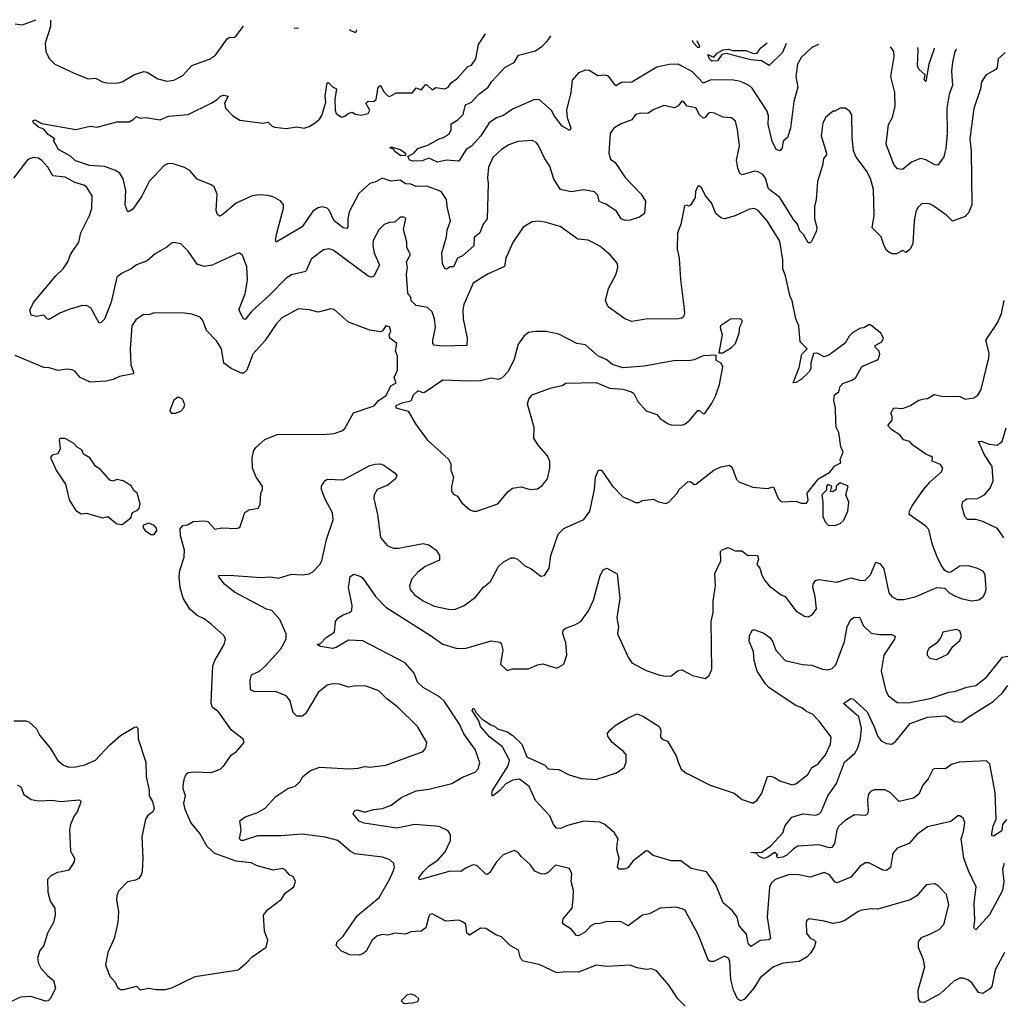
# Model space of a CAD drawing. Extents: x 1839239 to 1929705, y 762242 to 910352.
# Tile 337 of 429: x 1861090 to 1866610, y 904255 to 909784. Entities that reach past the tile are written whole.
import ezdxf

# ---------------------------------------------------------------- set-up
doc = ezdxf.new("R2010")
doc.units = 0

msp = doc.modelspace()

# ---------------------------------------------------------------- linework, layer by layer
at = {"layer": '0CON10XD'}
for points in [[(1861065, 909761.4), (1861105, 909755.8), (1861180.5, 909783.9)], [(1861263.1, 909781.3), (1861261.9, 909775), (1861263.1, 909745), (1861232.1, 909652.1), (1861235.7, 909605), (1861255.5, 909565.5), (1861286.7, 909535), (1861395, 909484.4), (1861475, 909452.2), (1861516, 909456), (1861555, 909435.6), (1861579.7, 909430.3), (1861635, 909426.9), (1861665, 909434.4), (1861735, 909476.5), (1861787.4, 909492.6), (1861805, 909490), (1861865, 909452.5), (1861915, 909439.4), (1861955, 909444.4), (1862005, 909470.6), (1862055, 909526.9), (1862155, 909561.4), (1862188.8, 909585), (1862255, 909676.2), (1862265, 909684), (1862295, 909686.2), (1862305, 909693.8), (1862346.3, 909747.1)], [(1862629.9, 909738.1), (1862645, 909736.2), (1862654.6, 909737.4)], [(1863718.8, 908865), (1863712.9, 908665), (1863691.5, 908635), (1863672.2, 908587.8), (1863639.8, 908560.2), (1863638, 908515), (1863575, 908457.5), (1863546.7, 908445), (1863525, 908396.7), (1863505, 908396.2), (1863485, 908383.3), (1863475, 908387.5), (1863462.2, 908415), (1863459.5, 908475), (1863485.4, 908565), (1863488.1, 908601.9), (1863507.9, 908655), (1863488.2, 908735), (1863484.5, 908775), (1863455, 908820), (1863375, 908849.3), (1863315, 908848.1), (1863285, 908859.5), (1863255, 908862.7), (1863225, 908882.5), (1863175, 908877.5), (1863124.4, 908894.4), (1863085, 908871.3), (1863055, 908863.8), (1862992.9, 908807.1), (1862939.6, 908705), (1862932, 908665), (1862931.8, 908618.2), (1862925, 908612.2), (1862905, 908615.3), (1862854.8, 908654.8), (1862826.2, 908715), (1862815, 908725.6), (1862785, 908733.1), (1862765, 908728.1), (1862735, 908709.2), (1862675, 908621.5), (1862530, 908535), (1862526.2, 908546.2), (1862532.1, 908585), (1862571.1, 908725), (1862569.6, 908745), (1862554.6, 908764.6), (1862516.8, 908786.8), (1862485, 908796.4), (1862435, 908800.9), (1862395, 908794.6), (1862305, 908753.5), (1862225, 908686.5), (1862211.5, 908681.5), (1862200, 908690), (1862192, 908712), (1862197.3, 908805), (1862182.1, 908845), (1862165, 908857.4), (1862085, 908888), (1862045, 908937.1), (1862015, 908954.6), (1861945, 908977.1), (1861920, 908975), (1861900.8, 908965), (1861815.7, 908875), (1861775, 908793.3), (1861725, 908720), (1861705, 908706.7), (1861695, 908707.5), (1861682, 908745), (1861685.7, 908825), (1861670.2, 908890.2), (1861652, 908922), (1861627.6, 908937.6), (1861565, 908960), (1861482.5, 908965), (1861402.2, 908992.2), (1861375, 909018), (1861307.5, 909055), (1861280, 909105), (1861287.5, 909115), (1861250, 909140), (1861225, 909170), (1861195, 909180.8), (1861167.1, 909205), (1861164.2, 909215.8), (1861175, 909221.4), (1861215, 909201.1), (1861405, 909167.5), (1861485, 909186.2), (1861525, 909180), (1861635, 909211.2), (1861705, 909210.6), (1861726.4, 909223.6), (1861745, 909240), (1861765, 909231.2), (1861795, 909234), (1861878.3, 909221.7), (1861925, 909242.5), (1862035, 909250.9), (1862165, 909314.3), (1862198.8, 909335), (1862216.7, 909355), (1862235, 909360), (1862260, 909355), (1862240, 909315), (1862245, 909287.5), (1862286, 909245), (1862325, 909220), (1862455, 909203.8), (1862485, 909208.2), (1862506, 909186), (1862520.8, 909180.8), (1862585, 909172.9), (1862645, 909181.5), (1862685.4, 909174.6), (1862715, 909184.4), (1862747.5, 909205), (1862771.4, 909225), (1862785, 909245.8), (1862808.8, 909321.2), (1862804.2, 909355), (1862815, 909429.2), (1862825, 909428.5), (1862845, 909406.5), (1862867.3, 909395), (1862858.4, 909335), (1862860.3, 909275), (1862866.7, 909256.7), (1862895, 909236.5), (1862915, 909243.1), (1862932.5, 909257.5), (1862955, 909264.6), (1862975, 909252.8), (1863005, 909247.9), (1863045, 909258.1), (1863054.4, 909275), (1863032.7, 909315), (1863045, 909326.1), (1863075, 909325.4), (1863090.5, 909335), (1863101.3, 909405), (1863113.8, 909415), (1863135, 909376.7), (1863155, 909355.8), (1863165, 909353.1), (1863205, 909372.9), (1863295, 909373.5), (1863315, 909401.2), (1863345, 909389.2), (1863365, 909417.5), (1863375, 909417.5), (1863405, 909390), (1863425, 909402.9), (1863475, 909395.4), (1863494.4, 909405), (1863511.4, 909428.6), (1863546.7, 909455), (1863605, 909522), (1863625, 909528.8), (1863650, 909565), (1863665.4, 909645), (1863704.4, 909704.2)], [(1862942.4, 909728.3), (1862942.5, 909725), (1862975, 909712.5), (1862982.5, 909725), (1862981.9, 909727)], [(1865573.2, 909645.1), (1865535, 909627.1), (1865475, 909571.5), (1865454.1, 909535), (1865446, 909465), (1865456, 909405), (1865434.7, 909325), (1865415.4, 909175), (1865398.1, 909121.9), (1865375, 909101.2), (1865368.5, 909065), (1865355, 909047.5), (1865334.4, 909055), (1865312.6, 909102.6), (1865291.1, 909195), (1865291.8, 909245), (1865285, 909270.8), (1865199.8, 909399.8), (1865184.1, 909414.1), (1865135, 909436.2), (1865095, 909444.6), (1865035, 909445.3), (1864965, 909443.7), (1864925, 909426.6), (1864865, 909490.8), (1864825, 909513.8), (1864785, 909533.5), (1864735, 909533.1), (1864665, 909517.3), (1864525, 909432.9), (1864468, 909432), (1864435, 909411.9), (1864395, 909466.1), (1864375, 909472.5), (1864335, 909468.7), (1864285, 909499.2), (1864265, 909500.4), (1864225, 909484.6), (1864190, 909445), (1864183.1, 909375), (1864158.5, 909275), (1864162.1, 909235), (1864183.3, 909175), (1864177.5, 909162.5), (1864135, 909186.9), (1864092, 909242), (1864074.5, 909274.5), (1864005, 909335.5), (1863975, 909334.6), (1863855, 909281.5), (1863830.6, 909265), (1863804.7, 909245.3), (1863765, 909232.9), (1863725, 909204), (1863677.5, 909132.5), (1863625, 909072.9), (1863594.6, 909055.4), (1863555, 908990), (1863485, 908995.7), (1863435, 908984.3), (1863385, 909006.5), (1863347.7, 908992.3), (1863295, 908990), (1863277.7, 908997.7), (1863268.8, 909015), (1863300.8, 909035), (1863325, 909061.2), (1863380.3, 909079.7), (1863443.3, 909115), (1863467.8, 909122.2), (1863501.2, 909145), (1863511.2, 909165), (1863510.7, 909199.3), (1863548.9, 909221.1), (1863579.1, 909250.9), (1863592, 909305), (1863625, 909320.8), (1863665.5, 909364.5), (1863718.5, 909405), (1863738, 909435), (1863815, 909517.5), (1863865, 909544), (1863888.8, 909585), (1863985, 909610), (1864021.9, 909635), (1864052.1, 909665), (1864070.8, 909692.6)], [(1864890.2, 909666.7), (1864904, 909635), (1864902.5, 909627.5), (1864895, 909627.5), (1864868.5, 909655), (1864865.6, 909665), (1864867.3, 909667.4)], [(1865391.6, 909650.9), (1865369.8, 909600.2), (1865295, 909526), (1865252.6, 909552.6), (1865192.4, 909557.6), (1865055, 909594.5), (1865030.7, 909589.3), (1865005, 909553.4), (1864975, 909551.8), (1864960.9, 909565), (1864950.7, 909589.3), (1864985, 909574.3), (1865003.3, 909596.7), (1865038, 909615), (1865065, 909618), (1865091.3, 909611.3), (1865165, 909611.4), (1865205, 909596.2), (1865226.7, 909595), (1865248.6, 909625), (1865284.1, 909654.3)], [(1866347, 909620.7), (1866337.3, 909605), (1866323.9, 909545), (1866318.5, 909495), (1866323.9, 909415), (1866306.1, 909365), (1866292.1, 909287.9), (1866294.1, 909145), (1866288.1, 909061.9), (1866276.2, 909013.8), (1866242.3, 908967.7), (1866225, 908968.6), (1866175, 908997.8), (1866145, 909004.4), (1866095, 908983.3), (1866045, 908942.5), (1866015.7, 908945.7), (1865995, 908970), (1865952.7, 909085), (1865966.4, 909195), (1865987.2, 909235), (1866002.3, 909297.7), (1866000.7, 909375), (1865979.4, 909465), (1865996.6, 909576.6), (1865995.6, 909605), (1865977.5, 909632.3)], [(1866222.3, 909624.6), (1866220, 909615), (1866192.1, 909535), (1866175, 909436.7), (1866166.4, 909446.4), (1866171.2, 909475), (1866135, 909506.2), (1866127.8, 909525), (1866131.6, 909615), (1866130.8, 909627.5)], [(1866620.7, 909599.3), (1866581.9, 909565), (1866576.2, 909515), (1866568.8, 909505), (1866514, 909475), (1866488.1, 909435), (1866481.5, 909395), (1866443.8, 909285), (1866422.2, 909115), (1866429.2, 909045), (1866432.5, 908745), (1866415, 908698.6), (1866395, 908678.1), (1866325, 908652.9), (1866292, 908685), (1866215, 908741.4), (1866195, 908750.8), (1866155, 908752), (1866130.2, 908729.8), (1866119.5, 908705), (1866109.6, 908655), (1866102.5, 908527.5), (1866087.5, 908495), (1866065, 908477.5), (1866045, 908487.5), (1866010.5, 908469.5), (1865985, 908468.6), (1865955.4, 908485.4), (1865942.1, 908515), (1865925.3, 908565.3), (1865873.8, 908615), (1865886, 908685), (1865881.3, 908831.3), (1865865, 908892), (1865841.4, 908935), (1865785, 909012.5), (1865768.3, 909048.3), (1865760.8, 909125), (1865759.3, 909249.3), (1865749.3, 909269.3), (1865725, 909287.5), (1865695, 909287.5), (1865665, 909270), (1865655, 909270), (1865613.6, 909236.4), (1865597.5, 909205), (1865588.3, 909131.7), (1865617.5, 909035), (1865616.7, 909025), (1865600, 909005), (1865596, 908965), (1865566.7, 908875), (1865560, 908775), (1865551.1, 908735), (1865550.9, 908665), (1865562.9, 908617.1), (1865561.7, 908598.3), (1865532.5, 908537.5), (1865525, 908530), (1865515, 908531.2), (1865487.9, 908577.9), (1865468.3, 908598.3), (1865455.2, 908635.2), (1865431.5, 908661.5), (1865355, 908785.4), (1865292.9, 908835), (1865275, 908894.2), (1865260.6, 908915), (1865235, 908930), (1865215, 908933.6), (1865145, 908911.9), (1865130.9, 908920.9), (1865119.4, 908949.4), (1865112.9, 908995), (1865129.5, 909075), (1865117.3, 909167.3), (1865107.8, 909215), (1865085, 909233.3), (1865035, 909236.9), (1864988.7, 909258.7), (1864965, 909262.2), (1864955, 909258.6), (1864935, 909233.6), (1864925, 909231.8), (1864905, 909250.5), (1864885, 909289.4), (1864835, 909298.6), (1864815, 909324), (1864805, 909326.2), (1864785, 909300.8), (1864765, 909288.6), (1864705, 909302.5), (1864645, 909277.5), (1864615, 909257.5), (1864575, 909258.6), (1864545, 909251.2), (1864525, 909220.8), (1864465, 909199.2), (1864424.4, 909175.6), (1864404.2, 909145), (1864395.7, 909035), (1864405, 909001.2), (1864431.7, 908981.7), (1864488.3, 908898.3), (1864577.1, 908805), (1864601.4, 908765), (1864595.4, 908695), (1864567.5, 908675), (1864515, 908658.8), (1864486.9, 908656.9), (1864465.6, 908665), (1864439, 908709), (1864378.8, 908748.8), (1864342.6, 908762.6), (1864335, 908799.2), (1864315, 908817.3), (1864255, 908828.9), (1864185, 908817.5), (1864125, 908830.4), (1864088.3, 908888.3), (1864065, 908961.4), (1864035.9, 909005.9), (1864000.3, 909080.3), (1863988.8, 909095), (1863967.5, 909105), (1863885, 909100.8), (1863835, 909081.9), (1863792.9, 909055), (1863745, 909009.6), (1863720.4, 908955), (1863715.3, 908895), (1863718.8, 908865)], [(1863229.7, 909019.7), (1863194.5, 909044.5), (1863186.7, 909056.7), (1863167.5, 909065), (1863175, 909070), (1863225.3, 909055.3), (1863254.2, 909035), (1863255, 909021.2), (1863229.7, 909019.7)], [(1863415, 906490), (1863505, 906471.1), (1863535.6, 906474.4), (1863585, 906494), (1863648.6, 906541.4), (1863691.2, 906595), (1863731.7, 906628.3), (1863776.4, 906713.6), (1863805, 906740), (1863848.8, 906761.2), (1863865, 906762), (1863884.1, 906754.1), (1863925, 906716.7), (1863960.7, 906700.7), (1864015, 906660), (1864035, 906662.5), (1864061.2, 906705), (1864070.8, 906775), (1864111.9, 906895), (1864143.2, 906926.8), (1864255, 906978.1), (1864289.1, 907025), (1864316.2, 907145), (1864321.9, 907215), (1864337.5, 907255), (1864355, 907254), (1864417.5, 907165), (1864474.1, 907104.1), (1864524.1, 907084.1), (1864545, 907073.3), (1864563.6, 907073.6), (1864585, 907084), (1864645, 907091.2), (1864675, 907076.2), (1864715, 907067.5), (1864735, 907076.7), (1864780, 907125), (1864790, 907145), (1864840.3, 907189.7), (1864855, 907190.8), (1864875, 907174), (1864885, 907176.2), (1864985.4, 907254.6), (1865025, 907273.3), (1865073, 907283), (1865089.1, 907269.1), (1865112.2, 907202.2), (1865125, 907188), (1865205, 907159.4), (1865285, 907151.9), (1865320.7, 907160.7), (1865345.8, 907095.8), (1865365.9, 907075.9), (1865445, 907080), (1865475, 907070), (1865505, 907068.8), (1865514, 907085), (1865510, 907125), (1865572, 907205), (1865636.6, 907243.4), (1865665, 907278), (1865697.5, 907295), (1865693.8, 907315), (1865711.5, 907355), (1865697.7, 907385), (1865687.7, 907465), (1865672.4, 907495), (1865670.4, 907529.6), (1865668.9, 907605), (1865658.1, 907645), (1865663.2, 907676.7), (1865686, 907695), (1865694, 907725), (1865708.7, 907741.3), (1865765, 907762), (1865782, 907775), (1865815, 907836.7), (1865906.7, 907875), (1865916.4, 907906.4), (1865912.5, 907922.5), (1865890, 907945), (1865890, 907955), (1865927.5, 907975), (1865937.5, 907995), (1865923, 908023), (1865865, 908070), (1865855, 908070), (1865827, 908053), (1865808.3, 908051.7), (1865765, 908027.5), (1865745, 908007.5), (1865721.7, 907968.3), (1865630.7, 907899.3), (1865605, 907890), (1865565, 907912), (1865545, 907910), (1865530, 907855), (1865529.2, 907825), (1865518, 907805), (1865475, 907764), (1865445, 907746.7), (1865430, 907745), (1865465, 907830), (1865480, 907905), (1865510, 907935), (1865470, 907975), (1865462.5, 908065), (1865446.2, 908105), (1865424.4, 908205), (1865412.2, 908235), (1865388, 908345), (1865372.2, 908385), (1865373.1, 908435), (1865355, 908541.2), (1865285.3, 908655.3), (1865233.2, 908713.2), (1865214.1, 908724.1), (1865185, 908720), (1865105, 908681.8), (1865045, 908666.4), (1865025, 908670.5), (1864997.1, 908695), (1864972.5, 908755), (1864938.8, 908795), (1864918.3, 908838.3), (1864905, 908850), (1864895, 908850), (1864881.7, 908818.3), (1864881.2, 908785), (1864855.8, 908744.2), (1864845, 908737.5), (1864833, 908743), (1864821.4, 908738.6), (1864799.2, 908635), (1864782.2, 908585), (1864780.3, 908495), (1864791.1, 908445), (1864797.7, 908325), (1864818.9, 908161.1), (1864820.5, 908135), (1864814.5, 908115.5), (1864805, 908107.5), (1864775, 908101.9), (1864615, 908103.5), (1864525, 908088.5), (1864485.8, 908105), (1864392, 908172), (1864376.9, 908205), (1864394.6, 908275), (1864436.9, 908355), (1864446.4, 908395), (1864444.3, 908415), (1864403.5, 908463.5), (1864345, 908511.9), (1864280, 908545), (1864221.8, 908551.8), (1864122.7, 908622.7), (1864044.1, 908645.9), (1864005, 908652.5), (1863965, 908648), (1863915, 908618.8), (1863856.8, 908533.2), (1863817.5, 908445), (1863811.4, 908398.6), (1863715, 908355.9), (1863635, 908304.4), (1863582, 908185), (1863576.1, 908155), (1863577.7, 908105), (1863600.5, 907995), (1863598.8, 907955), (1863465, 907951.6), (1863415.9, 907955.9), (1863408, 907965), (1863407.8, 907985), (1863423.1, 908055), (1863418.2, 908105), (1863405, 908144.2), (1863378.3, 908168.3), (1863315, 908178.6), (1863287.5, 908205), (1863284.2, 908225), (1863268.1, 908248.1), (1863260.8, 908355), (1863265.6, 908395), (1863260, 908425), (1863282.5, 908465), (1863263.3, 908505), (1863263.3, 908535), (1863243.8, 908605), (1863257.5, 908667.5), (1863245.7, 908675.7), (1863225, 908675.7), (1863195, 908646.7), (1863165, 908646), (1863135, 908634), (1863105, 908603.8), (1863074.3, 908544.3), (1863072.2, 908515), (1863079.2, 908475), (1863109.2, 908405), (1863076.6, 908343.4), (1863065, 908338.6), (1863045, 908344.4), (1862849.1, 908489.1), (1862825, 908496.9), (1862795, 908491.9), (1862725, 908440), (1862695, 908370.6), (1862615, 908351.1), (1862585, 908333.3), (1862490, 908235), (1862392.4, 908147.6), (1862355, 908101.2), (1862345, 908103.8), (1862319.5, 908155), (1862354.6, 908245), (1862367.8, 908322.2), (1862365, 908397.5), (1862339.7, 908459.7), (1862325, 908473.3), (1862315, 908473.8), (1862170, 908405), (1862125, 908397.8), (1862085, 908410.6), (1862035, 908483.3), (1861993.3, 908525), (1861955, 908532.5), (1861940.9, 908529.1), (1861915, 908506), (1861850.2, 908469.8), (1861805, 908430), (1861745, 908408.1), (1861716, 908385), (1861665, 908361.4), (1861635, 908338.6), (1861602.6, 908197.4), (1861565, 908102), (1861548.8, 908085), (1861535, 908080), (1861488.6, 908165), (1861465, 908178.6), (1861435, 908176.5), (1861365, 908156.5), (1861315, 908135.6), (1861255, 908100.6), (1861243.6, 908103.6), (1861225, 908124), (1861185, 908117.1), (1861153.3, 908125), (1861147, 908153), (1861167.1, 908195), (1861293.3, 908345), (1861334.7, 908385.3), (1861359.6, 908425), (1861375.5, 908465), (1861421.5, 908535), (1861432.3, 908587.7), (1861482.2, 908685), (1861495, 908723.3), (1861497.1, 908795), (1861464.2, 908845), (1861450, 908855), (1861398.9, 908868.9), (1861345, 908899.6), (1861275, 908907.5), (1861247.5, 908955), (1861215, 908993.1), (1861195, 909006.7), (1861165, 909010.8), (1861135, 908998.8), (1861055, 908894)], [(1864196.3, 904845), (1864196.9, 904895), (1864184.2, 904945), (1864187.7, 904987.7), (1864175, 905017.5), (1864096.9, 905036.9), (1864055.5, 904994.5), (1864035, 904985.7), (1864015, 904987.5), (1863981.7, 905001.7), (1863955, 905039.2), (1863903.8, 905085), (1863890, 905105), (1863865, 905118.8), (1863803.3, 905095), (1863765.6, 905054.4), (1863728.8, 904995), (1863715, 904984), (1863705, 904986.7), (1863655, 905034.4), (1863635, 905038.5), (1863595, 905022.1), (1863565, 905000), (1863505, 905002), (1863334.4, 904954.4), (1863330, 904965), (1863355, 904998.1), (1863388.2, 905031.8), (1863435.6, 905065), (1863478, 905112), (1863506.9, 905175), (1863506.6, 905206.6), (1863495, 905228.8), (1863443.9, 905253.9), (1863304.7, 905265.3), (1863260, 905255), (1863205, 905244.6), (1863022.2, 905272.2), (1862995, 905284.3), (1862961.2, 905325), (1862968.3, 905341.7), (1862985, 905346.5), (1863025, 905333.8), (1863075, 905348.5), (1863125, 905354.4), (1863175, 905373.3), (1863235, 905418.2), (1863315, 905454.5), (1863385, 905462.5), (1863515, 905495.8), (1863575, 905530.4), (1863645, 905557.8), (1863663, 905577), (1863671.7, 905611.7), (1863646.7, 905685), (1863583.2, 905773.2), (1863557.6, 905827.6), (1863473.1, 905955), (1863445, 905980.9), (1863355, 906033.6), (1863323, 906063), (1863303.6, 906113.6), (1863252.7, 906172.7), (1863015.5, 906295.5), (1862935, 906299.5), (1862865, 906257.8), (1862845, 906253.5), (1862777.5, 906265), (1862760, 906275), (1862778.8, 906281.2), (1862810, 906315), (1862855.6, 906345), (1862862.5, 906405), (1862875, 906423.8), (1862905, 906442.9), (1862941.2, 906455), (1862953.1, 906466.9), (1862956.2, 906495), (1862935.4, 906595), (1862943.5, 906656.5), (1862965, 906671.2), (1863005, 906658), (1863015, 906648.8), (1863087.5, 906545), (1863144.8, 906484.8), (1863395, 906326.8), (1863465, 906277.9), (1863545, 906253.6), (1863595.5, 906255.5), (1863735, 906295.6), (1863785, 906288.8), (1863792, 906282), (1863801.2, 906245), (1863788.8, 906165), (1863825, 906130), (1863855, 906138), (1863945, 906139.2), (1863995, 906162), (1864025, 906167.5), (1864105, 906142.5), (1864144.2, 906165.8), (1864160, 906215), (1864155.3, 906285), (1864137.7, 906335), (1864140, 906355), (1864153.1, 906366.9), (1864205, 906385.4), (1864238.5, 906405), (1864281.8, 906465), (1864309.6, 906525), (1864347.6, 906662.4), (1864365, 906693.8), (1864385, 906703.8), (1864442.5, 906672.5), (1864457, 906533), (1864440.6, 906425), (1864450, 906375), (1864445.6, 906335), (1864504.5, 906205), (1864525, 906173.3), (1864605, 906129.4), (1864682.4, 906102.4), (1864715, 906096.9), (1864745, 906100), (1864785, 906130), (1864805, 906134), (1864865, 906101.2), (1864935.9, 906084.1), (1864959.4, 906100.6), (1864974, 906135), (1864970, 906405), (1864981.1, 906455), (1864982.1, 906517.9), (1864994.3, 906605), (1864990.5, 906675), (1865024.2, 906745), (1865022.4, 906797.6), (1865032.2, 906807.8), (1865065, 906820), (1865105, 906802), (1865141.7, 906801.7), (1865175, 906778), (1865230, 906775), (1865236.7, 906755), (1865227.5, 906725), (1865244, 906705), (1865254.3, 906665), (1865270.8, 906635), (1865296.2, 906605), (1865364, 906555), (1865386.2, 906545), (1865445, 906463.8), (1865494.1, 906434.1), (1865515, 906430), (1865537.7, 906442.3), (1865561.2, 906475), (1865554.3, 906545), (1865541.1, 906595), (1865542.5, 906615), (1865556, 906634), (1865575, 906640.4), (1865675, 906625.5), (1865755, 906648.9), (1865810, 906635), (1865835, 906637.1), (1865865, 906666.2), (1865895, 906737.5), (1865919.3, 906729.3), (1865939.4, 906699.4), (1865967.8, 906565), (1865985, 906544.3), (1866015, 906528.1), (1866051.3, 906528.7), (1866115, 906543.3), (1866236.1, 906596.1), (1866282.5, 906592.5), (1866305.9, 906565.9), (1866338.3, 906548.3), (1866373.6, 906533.6), (1866431.2, 906521.2), (1866473.1, 906526.9), (1866498.8, 906545), (1866508, 906565), (1866513.3, 906585), (1866507.1, 906665), (1866498, 906685), (1866465, 906702.9), (1866415, 906717.5), (1866365, 906716), (1866315, 906681.2), (1866305, 906680), (1866281.7, 906691.7), (1866260.3, 906720.3), (1866237.9, 906767.9), (1866212.2, 906835), (1866191.1, 906921.1), (1866175, 906940.8), (1866081.9, 907005), (1866083.5, 907025), (1866098.9, 907055), (1866163.1, 907146.9), (1866200.2, 907189.8), (1866263.3, 907245), (1866270, 907265), (1866256.6, 907286.6), (1866210, 907305), (1866212, 907325), (1866205, 907332), (1866175, 907344.2), (1866102.9, 907395), (1866085, 907415.8), (1866048.8, 907425), (1866031.4, 907451.4), (1865985, 907480), (1865962.5, 907505), (1865985.6, 907535), (1865986.2, 907555), (1865978.8, 907575), (1865995, 907604), (1866045, 907600.6), (1866085, 907615.8), (1866135, 907647.8), (1866165, 907654.3), (1866185, 907657.1), (1866221.3, 907678.7), (1866265, 907670.6), (1866365, 907667.5), (1866395, 907653.8), (1866445, 907661.4), (1866466, 907675), (1866485, 907707.5), (1866529.4, 907885), (1866530.6, 907910.6), (1866511.9, 907985), (1866577.9, 908082.1), (1866600.5, 908135), (1866615, 908206.2)], [(1861057.3, 905847.3), (1861125, 905847.1), (1861141.7, 905841.7), (1861185, 905801.2), (1861202.9, 905765), (1861261.9, 905691.9), (1861302, 905625), (1861335, 905598), (1861365, 905585.8), (1861405, 905588.1), (1861455, 905600.6), (1861515, 905626.7), (1861595, 905711.4), (1861655, 905764.2), (1861735, 905811.2), (1861745, 905812.5), (1861752.5, 905805), (1861754.2, 905745), (1861797.5, 905615), (1861799.5, 905535), (1861816, 905455), (1861816, 905425), (1861834.3, 905394.3), (1861844.2, 905355), (1861837.5, 905335), (1861808.1, 905315), (1861795.5, 905295), (1861774.5, 905195.5), (1861780.8, 905075), (1861777.3, 905002.7), (1861773.8, 904985), (1861758.3, 904961.7), (1861738.8, 904951.2), (1861695, 904942), (1861645, 904891.2), (1861635.7, 904865), (1861633.2, 904843.2), (1861644.3, 904775), (1861641.4, 904715), (1861620.8, 904625), (1861584, 904545), (1861570.8, 904475), (1861595, 904412.5), (1861625, 904380), (1861639.5, 904349.5), (1861655, 904338.8), (1861675, 904338), (1861745, 904356), (1861766.1, 904336.1), (1861815, 904345.7), (1861857.7, 904337.7), (1861908, 904338), (1861943, 904347), (1862075, 904410.8), (1862315, 904448.8), (1862363, 904487), (1862395, 904522.5), (1862472.5, 904575), (1862482.5, 904615), (1862463.3, 904665), (1862458.8, 904755), (1862481.2, 904785), (1862558.8, 904845), (1862580.3, 904879.7), (1862627.5, 904915), (1862637.5, 904945), (1862625, 904972.5), (1862605, 904980), (1862579.7, 905009.7), (1862565, 905018), (1862515, 905007.5), (1862421.7, 905031.7), (1862388.6, 905048.6), (1862305, 905058.2), (1862185, 905102.5), (1862141.4, 905141.4), (1862100, 905215), (1862049.5, 905275), (1862018.3, 905348.3), (1862010.8, 905385), (1862019.6, 905425), (1862006.7, 905465), (1862006.8, 905483.2), (1862014.3, 905525), (1862025, 905546.7), (1862035, 905556.2), (1862065, 905561.2), (1862163.6, 905556.4), (1862215, 905576.2), (1862235, 905593.3), (1862276, 905654), (1862306.7, 905675), (1862348.8, 905725), (1862343.9, 905743.9), (1862278.8, 905795), (1862205, 905896.7), (1862171.9, 905921.9), (1862164.3, 905944.3), (1862166.2, 905993.8), (1862173.8, 906155), (1862184.2, 906185.8), (1862236.7, 906275), (1862244.2, 906305), (1862235, 906326), (1862167, 906387), (1862125, 906420.5), (1862085, 906438.9), (1862044.7, 906474.7), (1862006.8, 906535), (1861989.7, 906595), (1861985.4, 906654.6), (1861989.4, 906690.6), (1862012.7, 906765), (1862015.4, 906805), (1861992.3, 906885), (1861990.9, 906925), (1862005, 906942.9), (1862032, 906948), (1862063.9, 906966.1), (1862125, 906970), (1862146.2, 906966.2), (1862185, 906922.2), (1862225, 906930.8), (1862305, 906926.7), (1862325, 906933.3), (1862354.1, 907015.9), (1862375, 907032.5), (1862428.3, 907041.7), (1862439.3, 907060.7), (1862443.3, 907125), (1862452.5, 907145), (1862452.5, 907165), (1862416.2, 907215), (1862396.4, 907266.4), (1862394, 907325), (1862404.2, 907365), (1862415, 907382), (1862465, 907427.5), (1862535, 907454.4), (1862812.7, 907457.3), (1862855, 907460.8), (1862897.5, 907475), (1862915, 907487.5), (1862963.2, 907576.8), (1863080, 907615), (1863103.6, 907646.4), (1863146.4, 907673.6), (1863172.3, 907727.7), (1863202.5, 907745), (1863190.8, 907775), (1863209.4, 907815), (1863209.2, 907895), (1863199.4, 907925), (1863206.9, 907965), (1863167.5, 907995), (1863163.8, 908015), (1863172.5, 908035), (1863165, 908058.6), (1863144.6, 908065.4), (1863125, 908036.7), (1863115, 908032), (1863055, 908040), (1862935, 908086), (1862855, 908156.2), (1862835, 908161.2), (1862765, 908142.5), (1862715.6, 908155.6)], [(1862715.6, 908155.6), (1862655, 908159.4), (1862561.1, 908108.9), (1862530, 908075), (1862465, 907980.6), (1862398.5, 907905), (1862364.6, 907815.4), (1862345, 907800), (1862335, 907799.4), (1862276.2, 907825), (1862235.9, 907855.9), (1862221.9, 907935), (1862195, 907981.2), (1862139.1, 908039.1), (1862120.3, 908090.3), (1862102.9, 908112.9), (1862055, 908130.8), (1862015, 908135.7), (1861845, 908137.1), (1861815, 908127.5), (1861785, 908128), (1861742, 908098), (1861719.4, 908065), (1861709.2, 907935), (1861712.9, 907845), (1861728.1, 907805), (1861726, 907795), (1861649.3, 907780.7), (1861615, 907764.3), (1861574.2, 907754.2), (1861485, 907749.2), (1861428.8, 907775), (1861399.6, 907809.6), (1861385, 907818.1), (1861355, 907822), (1861305, 907813.3), (1861255, 907828.8), (1861225, 907831.4), (1861065, 907898.6)], [(1865013, 907913), (1865035, 907914), (1865085, 907943.1), (1865106.7, 907965), (1865127, 908023), (1865130.8, 908059.2), (1865143.8, 908085), (1865143.8, 908095), (1865135, 908103.8), (1865078.3, 908101.7), (1865023.3, 908065), (1865020, 908055), (1865031.9, 908015), (1865013, 907913)], [(1863655, 907023.8), (1863773.3, 907065), (1863832, 907135), (1863855, 907154), (1863905, 907161.2), (1863955, 907146.2), (1863995, 907150), (1864022.1, 907167.9), (1864052.5, 907205), (1864065.8, 907265), (1864064.4, 907305), (1864051.4, 907335), (1863999.2, 907395), (1863976, 907435), (1863976.9, 907493.1), (1863940, 907625), (1863946.4, 907653.6), (1863965, 907676.7), (1864073, 907717), (1864135, 907730), (1864155, 907742.5), (1864325, 907746.7), (1864400, 907715), (1864475, 907708.8), (1864522.5, 907695), (1864536.7, 907685), (1864559.5, 907639.5), (1864605, 907588), (1864665, 907566.7), (1864684.2, 907544.2), (1864725, 907516), (1864745, 907509.2), (1864805, 907508), (1864825, 907514), (1864850, 907535), (1864895, 907590), (1864905, 907590), (1864925, 907570), (1864935, 907573.3), (1864975, 907630), (1864997.1, 907675), (1865017.5, 907735), (1865036, 907835), (1865026.7, 907855), (1864999.3, 907869.3), (1864999.3, 907899.3), (1864925, 907895.8), (1864875, 907873.8), (1864845, 907867.5), (1864770.5, 907869.5), (1864595, 907838.8), (1864475, 907829.2), (1864417.3, 907847.3), (1864381.2, 907875), (1864335, 907897.1), (1864265, 907957.5), (1864216.4, 907966.4), (1864115, 908018.8), (1864045, 908033.3), (1863985, 908033.3), (1863945, 908027.5), (1863921.7, 908008.3), (1863888, 907962), (1863865, 907877.5), (1863830.9, 907809.1), (1863796.8, 907773.2), (1863775.8, 907764.2), (1863735, 907771.1), (1863675, 907755.5), (1863615, 907754.5), (1863465, 907760), (1863365, 907691.9), (1863355, 907689.2), (1863325, 907699.4), (1863298.6, 907675), (1863285, 907641.2), (1863235, 907631.2), (1863200, 907615), (1863200, 907605), (1863270, 907585), (1863311.9, 907515), (1863377.1, 907425), (1863496.8, 907316.8), (1863509.1, 907289.1), (1863509.2, 907255), (1863524, 907215), (1863513, 907163), (1863513.3, 907135), (1863525, 907120), (1863547.7, 907107.7), (1863570.5, 907070.5), (1863614.2, 907034.2), (1863635, 907024), (1863655, 907023.8)], [(1861965, 907574), (1861995, 907586.2), (1862011.2, 907605), (1862016.1, 907623.9), (1862003, 907653), (1861985, 907662.5), (1861975, 907662.5), (1861955, 907647.5), (1861933.8, 907595), (1861933.3, 907585), (1861942.5, 907575), (1861965, 907574)], [(1866613.3, 906875), (1866576.5, 906926.5), (1866495, 906966.9), (1866455, 906976.9), (1866408.1, 906978.1), (1866393.5, 906993.5), (1866377.8, 907055), (1866382.2, 907077.8), (1866405, 907092.7), (1866465, 907095.3), (1866503.5, 907115), (1866536.5, 907153.5), (1866552.2, 907195), (1866547.3, 907275), (1866505, 907340.9), (1866470, 907415), (1866485, 907417.1), (1866530.5, 907400.5), (1866576, 907394), (1866602.9, 907415), (1866625, 907491.4)], [(1861665, 906950), (1861713, 906987), (1861723.6, 907016.4), (1861750.7, 907029.3), (1861759.5, 907040.5), (1861765.6, 907065.6), (1861748.8, 907125), (1861730, 907140), (1861715.7, 907165.7), (1861670, 907195), (1861635, 907202.5), (1861615, 907192.5), (1861595, 907197.5), (1861545, 907256.7), (1861516.1, 907276.1), (1861483.9, 907323.9), (1861447.5, 907345), (1861437.7, 907367.7), (1861412.9, 907382.9), (1861393.8, 907405), (1861345, 907432), (1861315, 907432.5), (1861311.2, 907425), (1861317.5, 907375), (1861303, 907347), (1861271.7, 907338.3), (1861263.3, 907325), (1861293.8, 907255), (1861346.2, 907175), (1861368.3, 907088.3), (1861405, 907027.5), (1861435, 907010), (1861465, 907012.5), (1861555, 906987.5), (1861585, 906993.3), (1861635, 906952.5), (1861665, 906950)], [(1864824, 904245), (1864782.5, 904285), (1864733.4, 904363.4), (1864663.2, 904443.2), (1864635, 904454.2), (1864605, 904450.8), (1864555, 904460), (1864515, 904474.4), (1864385, 904467.8), (1864325, 904475.6), (1864225, 904436.2), (1864155, 904437.8), (1864105, 904431.5), (1864005, 904478), (1863915, 904498.1), (1863900.8, 904515), (1863889.5, 904559.5), (1863842.5, 904585), (1863793.6, 904633.6), (1863762.5, 904645), (1863705, 904681.2), (1863675, 904682.5), (1863615, 904644), (1863600, 904655), (1863594, 904705), (1863575, 904718.1), (1863553.4, 904726.6), (1863482.1, 904722.1), (1863405, 904763.8), (1863391.4, 904758.6), (1863385, 904747.5), (1863368.6, 904685), (1863343.8, 904665), (1863285, 904662.2), (1863255, 904649.2), (1863195, 904654.6), (1863155, 904643.8), (1863123.7, 904646.3), (1863095, 904637.1), (1863068.6, 904615), (1863035, 904554), (1863015, 904537.5), (1862995, 904530.6), (1862941.9, 904531.9), (1862895, 904553.1), (1862866, 904585), (1862871.2, 904605), (1862905, 904637.5), (1862985, 904753.6), (1863107.3, 904855), (1863164.5, 904955), (1863189.1, 905010.9), (1863194, 905025), (1863188.8, 905045), (1863166.5, 905066.5), (1863125, 905081.9), (1862970.7, 905100.7), (1862944.1, 905114.1), (1862875, 905174.4), (1862804, 905194), (1862675, 905210.8), (1862555, 905201.8), (1862425, 905200.6), (1862344.5, 905174.5), (1862333.3, 905175), (1862324.3, 905185), (1862332.7, 905235), (1862324.5, 905285.5), (1862355, 905306.9), (1862420.2, 905329.8), (1862465.4, 905354.6), (1862527.6, 905422.4), (1862595, 905467.1), (1862635, 905480.8), (1862661.2, 905505), (1862678.8, 905535), (1862722.4, 905567.6), (1862775, 905585.7), (1862936.6, 905576.6), (1862989.1, 905580.9), (1863025, 905590), (1863055, 905587.1), (1863145, 905598.1), (1863353.3, 905675), (1863368.8, 905695), (1863374, 905725), (1863322.5, 905815), (1863210, 905925), (1863150.4, 905970.4), (1863105, 906015.8), (1863035, 906041.2), (1862977, 906043), (1862935, 906035.8), (1862885, 906052.5), (1862845, 906054), (1862815, 906047.5), (1862765, 906006), (1862694.5, 905885.5), (1862675, 905872.9), (1862645, 905872.5), (1862625, 905893.3), (1862605, 905962.5), (1862585, 905988), (1862525, 906010.6), (1862410.3, 906010.3), (1862385, 906020), (1862382.7, 906075), (1862391.4, 906105), (1862436.2, 906125), (1862470, 906155), (1862555, 906250.8), (1862584.4, 906305), (1862584.4, 906335), (1862550.6, 906415), (1862505, 906465.6), (1862475, 906474.4), (1862295, 906568.9), (1862239.4, 906615), (1862206.7, 906655), (1862207.5, 906662.5), (1862265, 906664.4), (1862445, 906651.9), (1862495, 906655.6), (1862543, 906647), (1862615, 906670), (1862675, 906666.9), (1862715, 906672.9), (1862735, 906684), (1862774.5, 906725.5), (1862784.6, 906745.4), (1862810.9, 906865), (1862849.2, 906975), (1862845.6, 907015), (1862802.2, 907095), (1862784.3, 907145), (1862784, 907164), (1862802.5, 907195), (1862815, 907204.2), (1862905, 907199.5), (1863055, 907281.4), (1863085, 907288.8), (1863115, 907290), (1863132.7, 907282.7), (1863197.7, 907237.7), (1863206.2, 907225), (1863198, 907205), (1863155, 907170.8), (1863096, 907145), (1863079.4, 907115), (1863077.8, 907095), (1863098.2, 907005), (1863115, 906876.7), (1863151.7, 906831.7), (1863185, 906817.3), (1863215, 906815.5), (1863355, 906843.5), (1863386, 906835), (1863426.9, 906805), (1863445.6, 906775), (1863445, 906748.8), (1863365, 906712.5), (1863325, 906682.5), (1863290.8, 906645), (1863277.5, 906605), (1863280.8, 906585), (1863306, 906555), (1863355, 906520), (1863415, 906490)], [(1865665, 906943.8), (1865695, 906954), (1865715, 906973.3), (1865738, 907025), (1865742, 907075), (1865726.7, 907115), (1865738.8, 907165), (1865695, 907182.5), (1865672.5, 907165), (1865672.5, 907145), (1865653, 907133), (1865640, 907135), (1865646.7, 907165), (1865625, 907174), (1865617.5, 907165), (1865617.5, 907142.5), (1865590.8, 907115), (1865596.7, 907075), (1865596.2, 906995), (1865610, 906965), (1865626.4, 906946.4), (1865665, 906943.8)], [(1861825, 906892.5), (1861845, 906893.8), (1861859.2, 906915), (1861858.1, 906928.1), (1861845, 906943.3), (1861815, 906956.7), (1861784.2, 906945.8), (1861781.7, 906931.7), (1861793.8, 906915), (1861825, 906892.5)], [(1864442, 905155), (1864448.6, 905185), (1864428.7, 905218.7), (1864374, 905264), (1864345, 905278.5), (1864255, 905283.3), (1864165, 905259.6), (1864125, 905241.4), (1864102, 905245), (1864085, 905264), (1864064.1, 905314.1), (1863985, 905398.6), (1863948.5, 905478.5), (1863895, 905518.8), (1863857.1, 905512.9), (1863817.7, 905492.3), (1863785, 905456), (1863743.6, 905423.6), (1863739.2, 905435), (1863742.9, 905455), (1863832, 905595), (1863838.2, 905625), (1863800.1, 905700.1), (1863727.9, 905755), (1863676.4, 905815), (1863667.1, 905847.1), (1863628.6, 905905), (1863635, 905917.5), (1863640, 905915), (1863652.1, 905892.1), (1863685.8, 905855.8), (1863733.9, 905823.9), (1863755, 905816.2), (1863771.4, 905801.4), (1863825, 905785.7), (1863857.5, 905765), (1863908.1, 905715), (1863935.6, 905645), (1864037.3, 905597.3), (1864055, 905578), (1864115, 905574.4), (1864173.8, 905543.8), (1864242.4, 905522.4), (1864322.3, 905517.7), (1864439.2, 905555), (1864481.5, 905585), (1864493.3, 905615), (1864492.5, 905655), (1864478.5, 905675), (1864414.5, 905725), (1864391.2, 905761.2), (1864389.1, 905775), (1864401.1, 905795), (1864436.4, 905825), (1864505, 905864.5), (1864555.5, 905885.5), (1864591.3, 905871.3), (1864678, 905815), (1864687.1, 905795), (1864685.8, 905755), (1864695, 905744), (1864725, 905733.3), (1864775, 905646.2), (1864784.6, 905615), (1864802.2, 905575), (1864828, 905555), (1864965, 905485.4), (1865099.8, 905439.8), (1865145, 905405.7), (1865205, 905384.2), (1865229.1, 905400.9), (1865255, 905441.2), (1865286.4, 905533.6), (1865304, 905536), (1865325, 905529.2), (1865355, 905509.5), (1865425, 905487.1), (1865445, 905492.5), (1865512.5, 905545), (1865535, 905584.4), (1865570, 905605), (1865611.9, 905655), (1865640, 905715), (1865642.9, 905755), (1865576.7, 905845), (1865538.2, 905885), (1865505, 905899.2), (1865479.3, 905919.3), (1865445, 905932.2), (1865295, 906032.7), (1865274.4, 906054.4), (1865227.8, 906125), (1865212.5, 906185), (1865208.8, 906235), (1865183.8, 906295), (1865184.7, 906325.3), (1865202.7, 906357.3), (1865215, 906358), (1865265, 906338.8), (1865299.2, 906315), (1865315, 906293.8), (1865334, 906244), (1865385, 906185.5), (1865482.4, 906162.4), (1865535, 906159.6), (1865595, 906136.4), (1865625, 906133.3), (1865648.8, 906141.2), (1865669.1, 906160.9), (1865718.3, 906291.7), (1865734.3, 906375.7), (1865755, 906416), (1865775, 906429.4), (1865805, 906427.5), (1865822.9, 906382.9), (1865868.8, 906338.8), (1865915, 906330.9), (1865985, 906331.9), (1866002.7, 906322.7), (1865998.9, 906305), (1865938.8, 906215), (1865924.7, 906125), (1865950.4, 906015), (1865965, 905988.1), (1866015, 905949.5), (1866075, 905947.3), (1866206.2, 905975), (1866305, 906007.8), (1866335, 906010.8), (1866405, 906035.4), (1866455, 906045.5), (1866515, 906091.1), (1866605, 906204.3), (1866635, 906210)], [(1866235, 906191.2), (1866299.1, 906220.9), (1866326.1, 906263.9), (1866365, 906298.8), (1866376, 906325), (1866365, 906352.5), (1866345, 906360), (1866270, 906345), (1866260, 906315), (1866235, 906283.3), (1866193.8, 906255), (1866182, 906235), (1866183.3, 906215), (1866198.3, 906198.3), (1866235, 906191.2)], [(1866627.3, 905292.7), (1866605.6, 905265), (1866601.8, 905228.2), (1866555, 905199.2), (1866545, 905203.3), (1866544.5, 905215), (1866552.3, 905255), (1866568.9, 905295), (1866564.7, 905445), (1866558.1, 905475), (1866535, 905603.3), (1866515, 905621.9), (1866362.5, 905615), (1866318.6, 905601.4), (1866285, 905577.1), (1866225, 905580), (1866215, 905573.3), (1866188.1, 905521.9), (1866158.5, 905485), (1866135, 905435.8), (1866105, 905412.9), (1866025, 905394.3), (1865974, 905445), (1865945, 905460), (1865885, 905460), (1865865, 905450), (1865854.2, 905435.8), (1865848.1, 905405), (1865852.2, 905345), (1865847.8, 905322.2), (1865835.5, 905314.5), (1865775, 905318.2), (1865722.8, 905287.2), (1865687.1, 905255), (1865675, 905233.3), (1865662.5, 905157.5), (1865646.7, 905135), (1865635, 905133.3), (1865575, 905150.3), (1865457.3, 905142.7), (1865431.9, 905128.1), (1865395, 905091.9), (1865372, 905082), (1865345, 905077.5), (1865337.5, 905085), (1865342.5, 905095), (1865325, 905107.5), (1865288.3, 905081.7), (1865265, 905074.6), (1865240, 905085), (1865223.6, 905103.6), (1865192.5, 905107.5), (1865255, 905108.5), (1865305.3, 905144.7), (1865372.9, 905217.1), (1865385, 905258.8), (1865423.3, 905305), (1865485, 905324.5), (1865555, 905316.5), (1865575, 905322.5), (1865588.5, 905335), (1865625.4, 905425), (1865673.1, 905495), (1865717.8, 905615), (1865775.9, 905665), (1865792.5, 905695), (1865807.5, 905745), (1865814.3, 905805), (1865798.7, 905868.7), (1865712.5, 905945), (1865755, 905972), (1865765, 905971.2), (1865845, 905898.1), (1865885, 905812.9), (1865905, 905759.2), (1865925, 905734.5), (1865955, 905719.1), (1865985, 905716.7), (1866005, 905730), (1866087.5, 905832.5), (1866185, 905867.8), (1866285, 905875.3), (1866335, 905843.5), (1866375, 905838.5), (1866412.3, 905867.7), (1866553.8, 905955), (1866606, 906004), (1866635.6, 906044.4)], [(1861075, 905488), (1861095.5, 905475.5), (1861112.4, 905432.4), (1861155, 905404.4), (1861195, 905397.5), (1861275, 905401.2), (1861315, 905393.5), (1861425, 905403.3), (1861433.3, 905395), (1861431.2, 905385), (1861412.5, 905335), (1861395, 905313.3), (1861374.5, 905265.5), (1861370, 905235), (1861374.3, 905115.7), (1861397.5, 905075), (1861396, 905055), (1861365, 905008.8), (1861325, 904999.4), (1861300, 904995), (1861263.3, 904975), (1861246, 904955), (1861248, 904885), (1861261.4, 904835), (1861287.1, 904795), (1861288.9, 904755), (1861279.4, 904715), (1861245.8, 904655), (1861226, 904585), (1861203, 904557), (1861190.5, 904515), (1861195.4, 904485), (1861208.8, 904458.8), (1861246, 904416), (1861279.5, 904389.5), (1861290, 904345), (1861262.8, 904287.2), (1861248.8, 904275), (1861235, 904272.5), (1861155, 904298.2), (1861095, 904294.4), (1861006.1, 904253.9)], [(1866615, 905045.8), (1866605.7, 905014.3), (1866613.3, 904945), (1866604.4, 904895), (1866531.7, 904758.3), (1866455, 904672.5), (1866444.2, 904684.2), (1866450.6, 904725), (1866445.9, 904825), (1866456.6, 904915), (1866413.9, 905005), (1866388.6, 905075), (1866373.3, 905185), (1866387.3, 905225), (1866394.2, 905275), (1866385, 905300), (1866365, 905314), (1866355, 905312.5), (1866315, 905282.2), (1866185, 905252.2), (1866125, 905209.2), (1866081.7, 905158.3), (1866015, 905131.2), (1865989.1, 905100.9), (1865976.8, 905023.2), (1865955, 905007.1), (1865935, 905008.9), (1865855, 905050), (1865835, 905050), (1865805, 905028.6), (1865755, 904969.6), (1865677.3, 904937.3), (1865665, 904943.1), (1865635, 904982.5), (1865605, 904994.5), (1865525, 904968.1), (1865453.9, 904983.9), (1865405, 904981.4), (1865329.4, 904955), (1865306.5, 904935), (1865296.9, 904915), (1865284.5, 904745), (1865302.5, 904625), (1865293.2, 904616.8), (1865245, 904613.6), (1865195, 904580), (1865185, 904584.4), (1865178.3, 904598.3), (1865169.4, 904649.4), (1865128.1, 904695), (1865115.6, 904745), (1865090.6, 904780.6), (1865037.1, 904825), (1864996.9, 904925), (1864945, 904998), (1864858.3, 905018.3), (1864800.5, 905060.5), (1864745, 905060.8), (1864645, 905090.8), (1864615.4, 905115.4), (1864605, 905117.1), (1864530.8, 905059.2), (1864505, 905023.1), (1864484.4, 905014.4), (1864454, 905014), (1864443.8, 905025), (1864454, 905075), (1864440.8, 905125), (1864442, 905155)], [(1866617.3, 904545), (1866565, 904448.8), (1866544.7, 904355.3), (1866535, 904342.2), (1866495, 904315.6), (1866471.3, 904321.3), (1866435, 904374.3), (1866415, 904390.9), (1866385, 904401.3), (1866365, 904401.2), (1866333.1, 904385), (1866255, 904313.8), (1866165, 904266), (1866145, 904266.7), (1866134.3, 904285), (1866131.1, 904335), (1866168.6, 904465), (1866162.2, 904505), (1866134.2, 904574.2), (1866134.1, 904605), (1866150.4, 904629.6), (1866200.3, 904650.3), (1866249.4, 904675), (1866276.4, 904703.6), (1866304.3, 904814.3), (1866291.1, 904871.1), (1866245, 904921.2), (1866225, 904930.8), (1866176.7, 904925), (1866124.2, 904865), (1866087.6, 904842.4), (1865905, 904788.5), (1865868.8, 904791.2), (1865815, 904783.1), (1865794.6, 904775.4), (1865721.4, 904725), (1865695, 904715.9), (1865655, 904708.5), (1865605, 904722.5), (1865520, 904735), (1865506.7, 904725), (1865504, 904715), (1865505.8, 904655), (1865525, 904626), (1865547, 904617), (1865556.9, 904605), (1865548.8, 904575), (1865528.4, 904541.6), (1865508.5, 904521.5), (1865465, 904495.8), (1865375, 904486.8), (1865320.8, 904465), (1865245, 904403.1), (1865210.5, 904345), (1865155, 904281.5), (1865134.3, 904274.3), (1865117.5, 904285), (1865095, 904334), (1865080.6, 904395), (1865074.6, 904495), (1865067.8, 904515), (1865045, 904524.5), (1864985, 904496.2), (1864965, 904494.5), (1864955, 904501.4), (1864896.8, 904646.8), (1864822.5, 904785), (1864775, 904800), (1864684.4, 904795.6), (1864625, 904762.5), (1864585, 904756), (1864505, 904695.6), (1864465, 904717.6), (1864385, 904719.5), (1864345, 904708.6), (1864315, 904707.8), (1864295, 904695.7), (1864265, 904661.5), (1864225, 904639.4), (1864215, 904640.6), (1864185, 904677.5), (1864143.6, 904703.6), (1864135.8, 904715), (1864139.4, 904735), (1864189.7, 904795), (1864196.3, 904845)], [(1863245, 904260), (1863295, 904262.5), (1863325, 904270), (1863330, 904285), (1863310, 904305), (1863285, 904312.5), (1863265, 904307.5), (1863230, 904275), (1863245, 904260)]]:
    msp.add_lwpolyline(points, dxfattribs=at)

doc.saveas('drawing.dxf')
